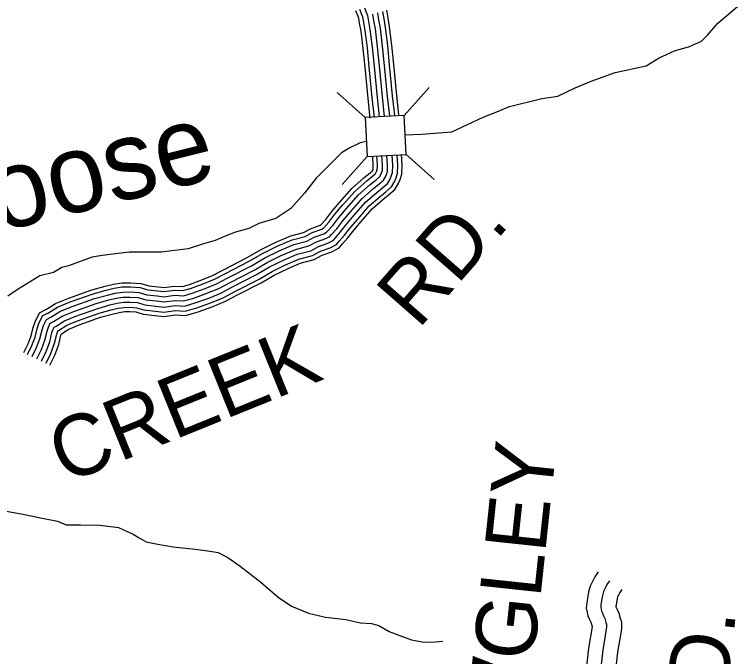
# Model space of a CAD drawing. Extents: x 1788175 to 1969470, y 584502 to 738744.
# Drawn here: x 1907727 to 1912111, y 610538 to 614430 of the extents above; entities that cross this region are included whole.
import ezdxf

# ---------------------------------------------------------------- set-up
doc = ezdxf.new("R2010")
doc.units = 0
for name, color, linetype in [('DESIGN - DRAINAGE - Bridges and Cross Drains Size Text', 7, 'Continuous'), ('DESIGN - ROW - Right-of-Way and Easement Labels', 7, 'Continuous'), ('DESIGN - TRANSPORTATION - Text', 7, 'Continuous'), ('SURVEY - DRAINAGE - Storm Sewer', 7, 'Continuous'), ('SURVEY - PROPERTY - Owners', 7, 'Continuous'), ('SURVEY - TRANSPORTATION - Roads', 7, 'Continuous')]:
    doc.layers.add(name, color=color, linetype=linetype)

msp = doc.modelspace()

# ---------------------------------------------------------------- linework, layer by layer
at = {"layer": 'DESIGN - TRANSPORTATION - Text'}
for points in [[(1910095.9, 613700.5), (1910194.4, 613704.5), (1910377.9, 613718.7), (1910568.6, 613807.5), (1910662, 613842.9), (1910727.6, 613871.9), (1910924.8, 613920.7), (1910980.7, 613927.5), (1911020.6, 613934.1), (1911125.8, 613985.7), (1911223.2, 614025.1), (1911368.4, 614077.2), (1911555.8, 614117.9), (1911635.1, 614167.1), (1911728.5, 614208.5), (1911820, 614235.8), (1911891.6, 614268.9), (1911929.1, 614303.5), (1911992.1, 614376.4), (1912110.7, 614478.3)], [(1909860.1, 613660.7), (1909821.7, 613652.1), (1909760.4, 613621.5), (1909709.4, 613590.9), (1909556.2, 613437.7), (1909484.7, 613345.8), (1909403, 613253.9), (1909311.1, 613192.6), (1909209, 613162), (1909147.7, 613131.4), (1909066, 613110.9), (1909015, 613090.5), (1908943.5, 613059.9), (1908872, 613039.5), (1908780.1, 613008.8), (1908616.8, 612988.4), (1908545.3, 612988.4), (1908524.8, 612988.4), (1908473.8, 612988.4), (1908422.7, 612988.4), (1908259.4, 612968), (1908198.1, 612957.8), (1908055.1, 612906.7), (1908014.3, 612896.5), (1907963.2, 612865.9), (1907881.5, 612845.5), (1907748.8, 612763.8), (1907687.5, 612722.9)], [(1907643.9, 611425), (1907768.1, 611402.7), (1907894.4, 611376.5), (1907988.5, 611357.8), (1908040.8, 611336.5), (1908126.7, 611335.7), (1908246.7, 611333.4), (1908356.8, 611319), (1908411, 611295.7), (1908447.2, 611280.2), (1908483.5, 611256.7), (1908525.8, 611233.3), (1908595.9, 611218.2), (1908688.1, 611203.5), (1908822.1, 611189.4), (1908898.2, 611178.5), (1908962.3, 611167.4), (1909020.7, 611138.2), (1909095.3, 611085.2), (1909220.5, 610988.8), (1909325.6, 610898.2), (1909406.3, 610843.3), (1909508.8, 610800.7), (1909613, 610776.1), (1909735.1, 610761.8), (1909825.3, 610741.1), (1909891.3, 610738), (1909935.4, 610726.6), (1909997.9, 610689.5), (1910058.1, 610666.3), (1910134.4, 610639.3), (1910198.5, 610626.2), (1910256.5, 610625.1), (1910324.4, 610630)]]:
    msp.add_lwpolyline(points, dxfattribs=at)
at = {"layer": 'SURVEY - DRAINAGE - Storm Sewer'}
for p, q in [((1910089.7, 613817.9), (1910241.7, 613986.8)), ((1909852.5, 613805.5), (1909683.6, 613957.4)), ((1910102.2, 613580.7), (1910271, 613428.8)), ((1909865, 613568.2), (1909713, 613399.4))]:
    msp.add_line(p, q, dxfattribs=at)
msp.add_lwpolyline([(1910102.2, 613580.7), (1910089.7, 613818), (1909852.5, 613805.5), (1909865, 613568.2)], close=True, dxfattribs=at)
at = {"layer": 'SURVEY - PROPERTY - Owners'}
for points in [[(1911266, 611050.1), (1911245.7, 611021.3), (1911231.5, 610993), (1911218.1, 610964.2), (1911207.8, 610928.8), (1911201, 610891.9), (1911199, 610875.7), (1911196.8, 610863), (1911193.7, 610831.5), (1911199.7, 610804.1), (1911203.6, 610785.1), (1911212.6, 610762.6), (1911220.4, 610745), (1911225.7, 610733.8), (1911229.6, 610720), (1911229.2, 610717), (1911208, 610589.1), (1911180, 610345.2)], [(1911335.3, 610996.4), (1911319.1, 610973.3), (1911308.5, 610952.3), (1911298.7, 610931.3), (1911291.8, 610907.5), (1911286.4, 610878), (1911284.4, 610862.1), (1911282.4, 610850.6), (1911281.1, 610837.7), (1911284.2, 610824), (1911286.4, 610812.6), (1911291.6, 610799.7), (1911298.3, 610784.7), (1911306.4, 610767.5), (1911313.1, 610743.9), (1911316.8, 610733.1), (1911316.3, 610717.3), (1911314.8, 610704.3), (1911293.6, 610576.5), (1911265.8, 610334.9)], [(1911409.6, 610944.4), (1911397.1, 610926.6), (1911390.1, 610912.7), (1911383.8, 610899.3), (1911380.2, 610886.7), (1911376.1, 610864.2), (1911374.2, 610848.7), (1911373, 610842.2), (1911373.7, 610838.6), (1911375.2, 610834.9), (1911380.8, 610822.4), (1911391.5, 610799.5), (1911399.6, 610771.1), (1911408, 610746.9), (1911406.8, 610710.5), (1911404.6, 610691.6), (1911383.4, 610563.9), (1911355.9, 610324.6)]]:
    msp.add_lwpolyline(points, dxfattribs=at)
at = {"layer": 'SURVEY - TRANSPORTATION - Roads'}
for points in [[(1909819.6, 614461.4), (1909837.4, 614415.7), (1909842.9, 614381.9), (1909851.4, 614333.1), (1909864.5, 614227.4), (1909875.9, 614112.2), (1909894.4, 613923.9), (1909907.4, 613804.9)], [(1909849.3, 614470.7), (1909867.5, 614423.9), (1909873.5, 614387), (1909882, 614337.7), (1909895.3, 614230.8), (1909906.8, 614115.2), (1909925.2, 613927), (1909938.2, 613808.3)], [(1909795, 614453.7), (1909812.5, 614408.9), (1909817.6, 614377.6), (1909825.9, 614329.3), (1909838.9, 614224.5), (1909850.3, 614109.6), (1909868.8, 613921.2), (1909881.8, 613802.1)], [(1909897.6, 614432.1), (1909904.1, 614392.2), (1909912.7, 614342.2), (1909926.1, 614234.3), (1909937.6, 614118.3), (1909956, 613930.2), (1909969, 613811.6)], [(1909897.6, 614432.1), (1909904.1, 614392.2), (1909912.7, 614342.2), (1909926.1, 614234.3), (1909937.6, 614118.3), (1909956, 613930.2), (1909969, 613811.6)], [(1909927.6, 614440.3), (1909934.6, 614397.3), (1909943.4, 614346.8), (1909956.9, 614237.7), (1909968.5, 614121.3), (1909986.9, 613933.4), (1909999.8, 613815)], [(1909957.7, 614448.6), (1909965.2, 614402.5), (1909974.1, 614351.3), (1909987.7, 614241.1), (1909999.3, 614124.3), (1910017.7, 613936.6), (1910030.6, 613818.4)], [(1909981.7, 614455.1), (1909989.6, 614406.5), (1909998.5, 614355), (1910012.3, 614243.9), (1910023.9, 614126.8), (1910042.3, 613939.2), (1910055.2, 613821.1)], [(1907918.2, 612315), (1907946.8, 612374.2), (1907970.4, 612436.7), (1907984.1, 612492.6), (1907989.8, 612510.5), (1907990.6, 612512.2), (1907994.6, 612514.2), (1908043.7, 612545.4), (1908108.8, 612571.9), (1908240.9, 612618.7), (1908313.3, 612638.9), (1908355.6, 612648.7), (1908391, 612654.3), (1908426.1, 612654.8), (1908467, 612652.1), (1908511.8, 612639.1), (1908580.8, 612631.5), (1908632.4, 612625.2), (1908702.2, 612634.4), (1908760.7, 612630.9), (1908832.9, 612651.3), (1908915.7, 612681.6), (1908991.3, 612712.3), (1909063.2, 612750.6), (1909209.6, 612825.4), (1909288.4, 612872.2), (1909370.3, 612911.8), (1909450.3, 612946.7), (1909534.6, 612968.5), (1909582.8, 612994.6), (1909640, 613015.2), (1909679, 613035.4), (1909695.8, 613056.2), (1909727.9, 613091.3), (1909765.8, 613140.7), (1909809.9, 613191.9), (1909878, 613269.8), (1909943.1, 613327.2), (1909978.6, 613355.6), (1910013, 613385.6), (1910032, 613418.3), (1910040.4, 613438.7), (1910049.5, 613467.2), (1910051.5, 613517.2), (1910046.8, 613579.2)], [(1907941.3, 612303.8), (1907970.5, 612364.1), (1907995, 612429.1), (1908008.8, 612485.6), (1908011.7, 612494.7), (1908055.5, 612522.5), (1908118, 612547.8), (1908248.6, 612594.2), (1908319.6, 612613.9), (1908360.6, 612623.5), (1908393.2, 612628.6), (1908425.4, 612629.1), (1908462.5, 612626.6), (1908506.8, 612613.8), (1908577.9, 612605.9), (1908632.5, 612599.2), (1908703.1, 612608.6), (1908763.5, 612605), (1908840.8, 612626.8), (1908925, 612657.6), (1909002.2, 612688.9), (1909075.1, 612727.8), (1909222, 612802.9), (1909300.5, 612849.6), (1909381.1, 612888.5), (1909458.7, 612922.3), (1909544, 612944.4), (1909593.3, 612971), (1909650.3, 612991.6), (1909695.6, 613015.1), (1909715.3, 613039.4), (1909747.6, 613074.8), (1909785.8, 613124.4), (1909829.3, 613175), (1909896.3, 613251.6), (1909959.7, 613307.6), (1909995.1, 613335.9), (1910033.1, 613369), (1910055.1, 613406.9), (1910064.6, 613429.9), (1910075.1, 613462.7), (1910077.2, 613517.7), (1910072.5, 613581.1)], [(1907784.3, 612379.7), (1907810, 612432.9), (1907828.1, 612480.8), (1907840.8, 612532.9), (1907851.3, 612565.7), (1907878.2, 612621.4), (1907920.3, 612643.2), (1907975.3, 612678.2), (1908056, 612710.9), (1908196, 612760.6), (1908276.4, 612783), (1908327.2, 612794.8), (1908378.3, 612802.8), (1908429.9, 612803.6), (1908492.8, 612799.4), (1908540.9, 612785.5), (1908598, 612779.2), (1908631.6, 612775.1), (1908696.8, 612783.7), (1908744.6, 612780.8), (1908787, 612792.8), (1908862.2, 612820.4), (1908928.2, 612847.2), (1908994.4, 612882.4), (1909137.7, 612955.7), (1909217.9, 613003.4), (1909308.3, 613047), (1909401.6, 613087.7), (1909479.7, 613107.9), (1909521.9, 613130.7), (1909580.3, 613151.8), (1909583, 613153.2), (1909583, 613153.3), (1909613.9, 613187), (1909650.4, 613234.5), (1909697.5, 613289.3), (1909772.4, 613374.9), (1909847.4, 613441.1), (1909883.2, 613469.8), (1909896.8, 613481.6), (1909898.4, 613484.3), (1909900.6, 613489.7), (1909901.7, 613493.2), (1909902.5, 613514.6), (1909898.5, 613568)], [(1907806.5, 612368.9), (1907832.8, 612423.2), (1907851.7, 612473.5), (1907864.6, 612526.2), (1907874.3, 612556.5), (1907896.9, 612603.3), (1907932.7, 612621.8), (1907986.7, 612656.1), (1908064.8, 612687.8), (1908203.5, 612737), (1908282.6, 612759), (1908331.9, 612770.5), (1908380.4, 612778.1), (1908429.3, 612778.8), (1908488.5, 612774.9), (1908536, 612761.2), (1908595.2, 612754.6), (1908631.8, 612750.2), (1908697.7, 612758.9), (1908747.2, 612755.9), (1908794.7, 612769.3), (1908871.1, 612797.3), (1908938.7, 612824.7), (1909005.9, 612860.5), (1909149.6, 612934), (1909229.6, 612981.6), (1909318.6, 613024.5), (1909409.7, 613064.2), (1909488.9, 613084.8), (1909532, 613108.1), (1909590.2, 613129.1), (1909598.9, 613133.6), (1909601.8, 613137.1), (1909632.8, 613171.1), (1909669.6, 613218.9), (1909716.2, 613273.1), (1909790, 613357.5), (1909863.3, 613422.2), (1909899.1, 613450.8), (1909916.1, 613465.7), (1909920.6, 613473.3), (1909923.8, 613481.2), (1909926.3, 613488.9), (1909927.3, 613515), (1909923.2, 613569.9)], [(1907834.5, 612355.4), (1907861.3, 612411), (1907881.4, 612464.3), (1907894.5, 612517.8), (1907903.2, 612545), (1907920.3, 612580.5), (1907948.1, 612594.9), (1908000.9, 612628.5), (1908075.8, 612658.8), (1908212.8, 612707.4), (1908290.2, 612729), (1908337.8, 612740.1), (1908383.1, 612747.2), (1908428.5, 612747.8), (1908483.1, 612744.2), (1908530, 612730.7), (1908591.6, 612723.8), (1908631.9, 612718.9), (1908698.8, 612727.8), (1908750.6, 612724.7), (1908804.2, 612739.8), (1908882.2, 612768.4), (1908951.9, 612796.6), (1909020.2, 612833), (1909164.6, 612906.9), (1909244.3, 612954.2), (1909331.5, 612996.4), (1909419.8, 613034.8), (1909500.3, 613055.7), (1909544.7, 613079.7), (1909602.7, 613100.6), (1909618.9, 613109.1), (1909625.3, 613116.9), (1909656.6, 613151.1), (1909693.7, 613199.4), (1909739.6, 613252.8), (1909812, 613335.5), (1909883.3, 613398.4), (1909919, 613427), (1909940.3, 613445.6), (1909948.4, 613459.6), (1909953, 613470.6), (1909957.1, 613483.5), (1909958.3, 613515.6), (1909954.1, 613572.2)], [(1907862.4, 612341.9), (1907889.8, 612398.7), (1907911.1, 612455.1), (1907924.4, 612509.4), (1907932.1, 612533.5), (1907943.7, 612557.7), (1907963.6, 612568), (1908015.2, 612600.8), (1908086.8, 612629.8), (1908222.2, 612677.8), (1908297.9, 612698.9), (1908343.8, 612709.6), (1908385.7, 612716.2), (1908427.7, 612716.8), (1908477.7, 612713.5), (1908523.9, 612700.2), (1908588, 612693.1), (1908632.1, 612687.7), (1908700, 612696.6), (1908754, 612693.4), (1908813.8, 612710.3), (1908893.4, 612739.5), (1908965, 612768.5), (1909034.6, 612805.6), (1909179.6, 612879.7), (1909259, 612926.9), (1909344.5, 612968.2), (1909430, 613005.5), (1909511.7, 613026.6), (1909557.4, 613051.3), (1909615.1, 613072.2), (1909639, 613084.5), (1909648.8, 613096.7), (1909680.4, 613131.2), (1909717.7, 613179.8), (1909763.1, 613232.5), (1909834, 613313.6), (1909903.2, 613374.7), (1909938.8, 613403.2), (1909964.6, 613425.6), (1909976.3, 613445.8), (1909982.1, 613459.9), (1909987.9, 613478), (1909989.4, 613516.1), (1909985, 613574.5)], [(1907862.4, 612341.9), (1907889.8, 612398.7), (1907911.1, 612455.1), (1907924.4, 612509.4), (1907932.1, 612533.5), (1907943.7, 612557.7), (1907963.6, 612568), (1908015.2, 612600.8), (1908086.8, 612629.8), (1908222.2, 612677.8), (1908297.9, 612698.9), (1908343.8, 612709.6), (1908385.7, 612716.2), (1908427.7, 612716.8), (1908477.7, 612713.5), (1908523.9, 612700.2), (1908588, 612693.1), (1908632.1, 612687.7), (1908700, 612696.6), (1908754, 612693.4), (1908813.8, 612710.3), (1908893.4, 612739.5), (1908965, 612768.5), (1909034.6, 612805.6), (1909179.6, 612879.7), (1909259, 612926.9), (1909344.5, 612968.2), (1909430, 613005.5), (1909511.7, 613026.6), (1909557.4, 613051.3), (1909615.1, 613072.2), (1909639, 613084.5), (1909648.8, 613096.7), (1909680.4, 613131.2), (1909717.7, 613179.8), (1909763.1, 613232.5), (1909834, 613313.6), (1909903.2, 613374.7), (1909938.8, 613403.2), (1909964.6, 613425.6), (1909976.3, 613445.8), (1909982.1, 613459.9), (1909987.9, 613478), (1909989.4, 613516.1), (1909985, 613574.5)], [(1907890.3, 612328.5), (1907918.3, 612386.5), (1907940.7, 612445.9), (1907954.2, 612501), (1907960.9, 612522), (1907967.2, 612534.9), (1907979.1, 612541.1), (1908029.4, 612573.1), (1908097.8, 612600.9), (1908231.5, 612648.3), (1908305.6, 612668.9), (1908349.7, 612679.2), (1908388.3, 612685.2), (1908426.9, 612685.8), (1908472.3, 612682.8), (1908517.8, 612669.6), (1908584.4, 612662.3), (1908632.2, 612656.4), (1908701.1, 612665.5), (1908757.4, 612662.1), (1908823.3, 612680.8), (1908904.6, 612710.5), (1908978.2, 612740.4), (1909048.9, 612778.1), (1909194.6, 612852.6), (1909273.7, 612899.6), (1909357.4, 612940), (1909440.1, 612976.1), (1909523.1, 612997.6), (1909570.1, 613023), (1909627.6, 613043.7), (1909659, 613060), (1909672.3, 613076.5), (1909704.1, 613111.2), (1909741.8, 613160.2), (1909786.5, 613212.2), (1909856, 613291.7), (1909923.2, 613351), (1909958.7, 613379.4), (1909988.8, 613405.6), (1910004.2, 613432.1), (1910011.3, 613449.3), (1910018.7, 613472.6), (1910020.4, 613516.7), (1910015.9, 613576.9)]]:
    msp.add_lwpolyline(points, dxfattribs=at)

# ---------------------------------------------------------------- texts
at = {"layer": 'DESIGN - DRAINAGE - Bridges and Cross Drains Size Text'}
msp.add_text('Goose', height=475, rotation=14.0321, dxfattribs=at).set_placement((1907153.9, 612990.3))
at = {"layer": 'DESIGN - ROW - Right-of-Way and Easement Labels'}
for s, rotation, p in [('RD.', 48.83, (1910175.3, 612517)), ('CREEK', 22.0464, (1908032.5, 611581.7)), ('HEWGLEY', 83.9056, (1910751.5, 609356.3)), ('RD.', 83.9058, (1912011.6, 609959))]:
    msp.add_text(s, height=370, rotation=rotation, dxfattribs=at).set_placement(p)

doc.saveas('drawing.dxf')
